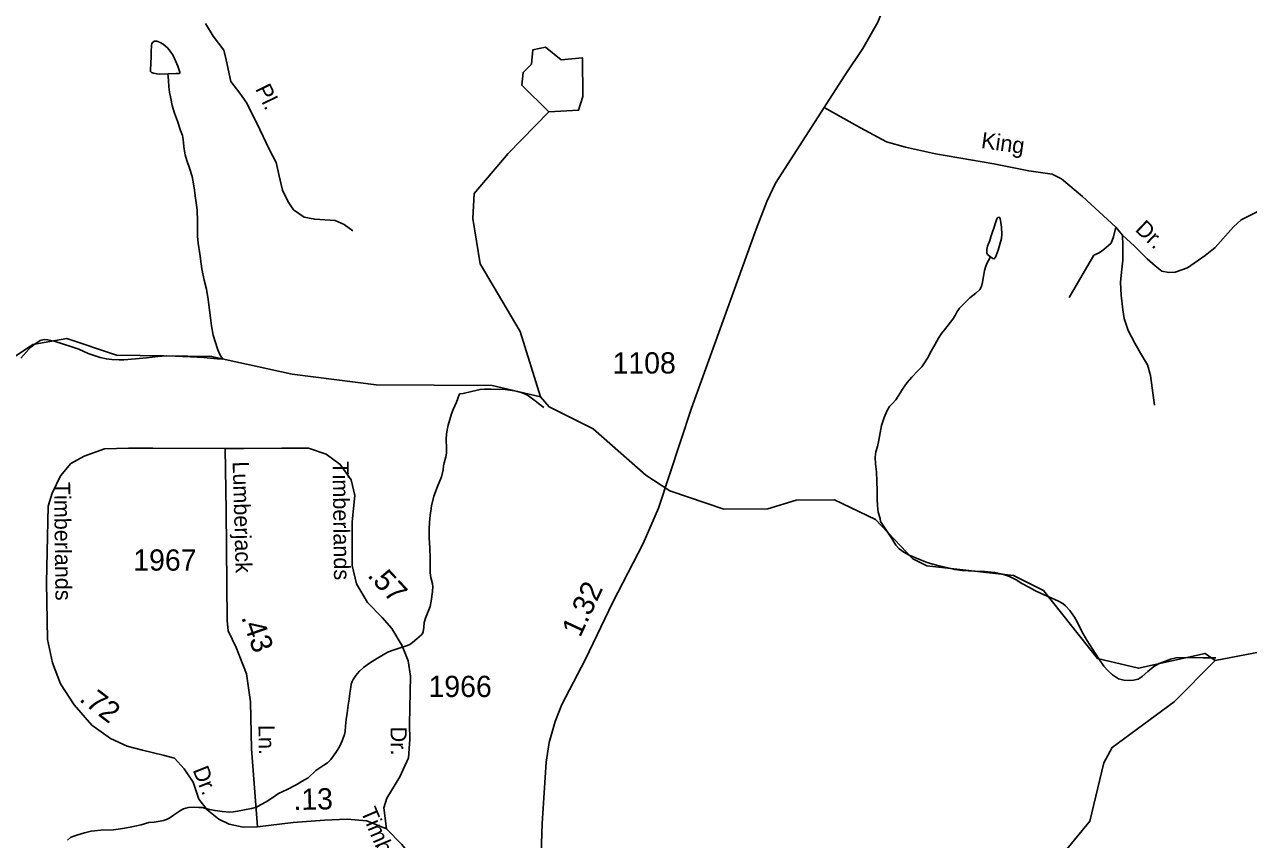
# Model space of a CAD drawing. Extents: x 2126262 to 2293712, y 749403 to 919119.
# Drawn here: x 2176471 to 2183667, y 832270 to 837066 of the extents above; entities that cross this region are included whole.
import ezdxf

# ---------------------------------------------------------------- set-up
doc = ezdxf.new("R2010")
doc.units = 0
for name, color, linetype in [('Exist Hydrographic Misc Water Feature', 7, 'Continuous'), ('Exist Hydrographic Pond Under 1500 Sq Ft', 7, 'Continuous'), ('Exist Road Non-System Type 51', 7, 'Continuous'), ('Exist Road Non-System Type 51 Label', 7, 'Continuous'), ('Exist Road Secondary Mileage Hundredths English Label', 7, 'Continuous'), ('Exist Road Secondary Type 51 Attributed', 7, 'Continuous'), ('Exist Road Secondary Type 51 Label', 7, 'Continuous'), ('Exist Road Secondary Type 51 Number Label', 7, 'Continuous')]:
    doc.layers.add(name, color=color, linetype=linetype)

msp = doc.modelspace()

# ---------------------------------------------------------------- linework, layer by layer
at = {"layer": 'Exist Hydrographic Misc Water Feature'}
for points in [[(2177312.7, 836775.7), (2177362.8, 836777.9), (2177380.8, 836778.1), (2177384.9, 836780.1), (2177384.9, 836786.1), (2177372.6, 836820), (2177344.3, 836883.8), (2177328.1, 836909.7), (2177312.1, 836927.6), (2177285.9, 836949.5), (2177267.8, 836959.4), (2177249.8, 836967.2), (2177235.8, 836967.2), (2177225.8, 836961.1), (2177219.8, 836953.1), (2177218, 836943.1), (2177216.2, 836907.1), (2177216.4, 836875.1), (2177210.8, 836799.1), (2177210.8, 836789), (2177216.8, 836783.2), (2177228.9, 836779.2), (2177250.8, 836775.3), (2177264.8, 836773.4), (2177312.7, 836775.7)], [(2177312.7, 836775.7), (2177317, 836737.7), (2177319.3, 836699.7), (2177323.6, 836667.8), (2177331.8, 836629.8), (2177339.8, 836589.9), (2177352.1, 836544), (2177370.4, 836496.1), (2177388.8, 836442.2), (2177398.9, 836412.3), (2177403.2, 836388.3), (2177407.3, 836348.3), (2177411.4, 836320.4), (2177415.5, 836298.4), (2177425.7, 836266.4), (2177440.1, 836220.6), (2177456.3, 836170.6), (2177460.4, 836150.7), (2177468.6, 836104.7), (2177477, 836044.8), (2177485.4, 835974.9), (2177487.9, 835906.9), (2177488.1, 835854.9), (2177488.3, 835820.9), (2177492.6, 835779), (2177500.8, 835717.1), (2177513.3, 835629.1), (2177527.6, 835561.2), (2177540.1, 835509.3), (2177550.4, 835447.4), (2177558.6, 835385.4), (2177564.7, 835339.5), (2177571.1, 835293.6), (2177579.5, 835237.6), (2177591.6, 835199.7), (2177607.8, 835151.8), (2177622.2, 835119.9), (2177636.3, 835096)], [(2179504.4, 834876), (2179385.5, 835259), (2179150.5, 835657.5), (2179106.4, 835924.2), (2179114.4, 836071.7), (2179313.5, 836307.1), (2179553.4, 836551.3)], [(2182149.5, 835699.2), (2182131.3, 835713.1), (2182127.4, 835723.1), (2182127.4, 835741.1), (2182133.1, 835761.2), (2182145, 835795.2), (2182152.8, 835817.2), (2182158.7, 835839.3), (2182170.6, 835873.3), (2182178.4, 835899.3), (2182186.4, 835921.4), (2182188.3, 835925.4), (2182192.4, 835929.4), (2182200.2, 835931.5), (2182206.3, 835923.5), (2182210.4, 835901.5), (2182214.5, 835873.5), (2182216.8, 835831.6), (2182214.9, 835807.6), (2182207.1, 835779.5), (2182195.2, 835737.5), (2182183.5, 835707.4), (2182177.6, 835693.4), (2182173.5, 835689.4), (2182169.6, 835687.4), (2182163.7, 835689.4), (2182149.5, 835699.2)], [(2182149.5, 835699.2), (2182137.6, 835677.2), (2182129.8, 835663.2), (2182121.8, 835643.1), (2182114, 835619.1), (2182108.1, 835583), (2182102.3, 835549), (2182096.6, 835525.1), (2182086.6, 835507), (2182062.8, 835484.9), (2182028.7, 835456.7), (2181995.1, 835424.5), (2181967.4, 835396.3), (2181953.3, 835376.2), (2181941.6, 835354.1), (2181927.6, 835332.1), (2181901.8, 835296), (2181880.1, 835269.9), (2181862, 835247.8), (2181844.4, 835219.6), (2181824.5, 835185.6), (2181800.9, 835143.5), (2181779, 835103.4), (2181761.1, 835075.2), (2181745.3, 835051.1), (2181721.4, 835027), (2181687.5, 834990.8), (2181659.8, 834958.7), (2181632.2, 834920.6), (2181620.1, 834900.5), (2181606.3, 834878.4), (2181592.4, 834858.3), (2181572.5, 834834.3), (2181556.5, 834818.1), (2181542.8, 834794.1), (2181525.1, 834754), (2181509.3, 834706), (2181493.8, 834619.9), (2181486.2, 834583.8), (2181476.1, 834551.8), (2181472.2, 834519.8), (2181474.5, 834481.8), (2181478.8, 834433.8), (2181481, 834379.9), (2181483.5, 834321.9), (2181483.9, 834273.9), (2181486.2, 834235.9), (2181490.1, 834196), (2181500.3, 834160), (2181502.6, 834142.1)], [(2179504.4, 834876), (2179220.4, 834941), (2178537.4, 834945.2), (2178045.5, 835007.9), (2177570.4, 835112.8), (2177012.4, 835121.1), (2176719.4, 835218.9), (2176520.5, 835183.7), (2176113.5, 834913.3)], [(2176448.6, 835103.3), (2176496.2, 835155.6), (2176514.1, 835171.6), (2176534.2, 835187.7), (2176563.9, 835205.9), (2176585.8, 835212), (2176607.8, 835210.1), (2176652.1, 835200.4), (2176744.1, 835170.9), (2176790.1, 835155.2), (2176846.2, 835129.5), (2176916.4, 835105.9), (2176952.3, 835098.1), (2176984.7, 835094.3), (2177028.5, 835092.6), (2177054.4, 835092.7), (2177124.3, 835099.1), (2177188.3, 835105.4), (2177254.3, 835111.8), (2177306.4, 835116.1), (2177356.4, 835114.4), (2177446.2, 835110.9), (2177524.4, 835107.4), (2177604.3, 835097.8), (2177636.3, 835096)], [(2178856.6, 833923.2), (2178854.1, 833987.2), (2178849.8, 834045.1), (2178849.6, 834103.1), (2178853.1, 834161.1), (2178862.7, 834233.1), (2178878.3, 834291.2), (2178898, 834347.3), (2178921.8, 834405.4), (2178931.6, 834445.5), (2178933.3, 834469.5), (2178937.4, 834487.5), (2178947, 834521.6), (2178951.1, 834543.6), (2178950.9, 834571.6), (2178950.5, 834625.5), (2178952.3, 834655.5), (2178956.2, 834681.6), (2178962, 834707.6), (2178971.8, 834741.7), (2178981.7, 834775.6), (2178991.5, 834799.7), (2179011.4, 834843.8), (2179029, 834891.9)], [(2179029, 834891.9), (2179049.1, 834894), (2179098.7, 834906.3), (2179148.8, 834918.6), (2179174.8, 834920.7), (2179214.8, 834921), (2179296.8, 834917.4), (2179350.8, 834909.7), (2179390.7, 834900), (2179416.8, 834890.1), (2179434.8, 834880.2), (2179473.2, 834852.4), (2179501.3, 834830.6), (2179523.4, 834812.7)], [(2183470.5, 833324.4), (2183411.5, 833365), (2183020.5, 833277.9), (2182778.5, 833335.4), (2182460.5, 833735.7), (2182284.5, 833824.6), (2181776.4, 833881.1), (2181692.5, 833922.1), (2181474.6, 834153), (2181232.4, 834269.5), (2181007.5, 834267.6), (2180841.4, 834215.3), (2180582.4, 834214.1), (2180265.4, 834322.3), (2180123.5, 834413.8), (2179813.4, 834685.9), (2179554.5, 834816), (2179504.4, 834876)], [(2181502.6, 834142.1), (2181518.6, 834118.1), (2181569, 834042.5), (2181593.4, 834002.6), (2181613.3, 833980.7), (2181639.5, 833960.9), (2181671.5, 833943.1), (2181705.6, 833929.3), (2181737.6, 833915.4), (2181777.7, 833899.7), (2181811.8, 833889.9), (2181831.9, 833884), (2181939.7, 833858.6), (2181986.1, 833852.9), (2182020.1, 833851.1), (2182060.1, 833849.3), (2182114, 833847.6), (2182174.1, 833841.9), (2182220, 833832.2), (2182262.1, 833818.5), (2182300, 833798.7), (2182334.3, 833776.8), (2182378.3, 833753.1), (2182410.5, 833735.3), (2182448.5, 833717.5), (2182496.7, 833695.8), (2182544.8, 833674.1), (2182574.8, 833658.3), (2182590.8, 833646.3), (2182617, 833618.5), (2182643.3, 833578.7), (2182661.5, 833546.8), (2182685.9, 833494.9), (2182716.1, 833443.1), (2182752.4, 833389.3), (2182786.6, 833333.5), (2182816.7, 833289.7), (2182837, 833267.8), (2182867, 833240), (2182885.2, 833228.2), (2182903.3, 833216.2), (2182933.4, 833208.4), (2182965.4, 833206.6), (2182991.2, 833208.7), (2183017.3, 833214.9), (2183041.1, 833229), (2183075.1, 833259.2), (2183110.8, 833289.4), (2183140.5, 833305.5), (2183178.7, 833319.8), (2183208.6, 833331.9), (2183240.6, 833340.1), (2183312.4, 833340.5), (2183400.3, 833339), (2183452.4, 833339.3), (2183474.3, 833339.4)], [(2183470.5, 833324.4), (2183736.5, 833374.7), (2183844.6, 833441.3), (2184150.5, 833776.2), (2184316.4, 833887.6), (2184682.4, 834014.5), (2184859.6, 834083.1)], [(2176724.6, 832267.7), (2176742.3, 832281.7), (2176754.4, 832287.8), (2176784.3, 832297.9), (2176824.1, 832310.2), (2176862, 832320.4), (2176882.1, 832322.6), (2176920.1, 832324.7), (2176994.1, 832327.2), (2177022, 832331.3), (2177060.1, 832337.5), (2177101.7, 832345.7), (2177157.7, 832356), (2177201.8, 832370.3), (2177233.8, 832372.5), (2177269.5, 832378.7), (2177287.5, 832382.8), (2177305.6, 832388.9), (2177325.7, 832399), (2177353.3, 832417.2), (2177387.4, 832441.3), (2177405.4, 832451.4), (2177419.2, 832455.5), (2177435.2, 832459.6), (2177469, 832461.8), (2177495, 832459.9), (2177515.1, 832458), (2177559.4, 832446.3), (2177591.4, 832440.5), (2177633.2, 832434.7), (2177677.3, 832431), (2177699.3, 832433.1), (2177723.3, 832437.2), (2177765.1, 832445.5), (2177805.1, 832453.7), (2177835, 832461.8), (2177859, 832474), (2177890.8, 832492.2), (2177924.8, 832514.4), (2177964.6, 832540.5), (2178014.2, 832564.9), (2178068.4, 832593.1), (2178118, 832621.4), (2178138.1, 832633.5), (2178183.8, 832675.8), (2178231.6, 832708.1), (2178251.7, 832722.1), (2178271.4, 832742.2), (2178287.4, 832762.3), (2178305, 832788.4), (2178322.8, 832816.5), (2178338.8, 832850.6), (2178352.6, 832888.7), (2178356.2, 832906.7), (2178358.3, 832936.7), (2178362, 832976.7), (2178367.7, 833014.7), (2178373.5, 833060.7), (2178379.4, 833096.7), (2178383.1, 833130.7), (2178388.9, 833166.8), (2178390.9, 833184.8), (2178396.8, 833200.8), (2178402.6, 833212.9), (2178418.6, 833234.9), (2178438.3, 833259.1), (2178464.3, 833283.2), (2178500, 833307.4), (2178545.9, 833337.6), (2178589.8, 833363.9), (2178611.5, 833374), (2178637.6, 833384.1), (2178685.6, 833400.4), (2178723.3, 833412.6), (2178735.4, 833418.7), (2178751.4, 833428.8), (2178777, 833450.9), (2178805.1, 833475), (2178811.1, 833483), (2178814.7, 833493), (2178818.8, 833517.1), (2178820.5, 833547.1), (2178824.6, 833559.1), (2178828.5, 833573.1), (2178848.4, 833621.3), (2178856.2, 833641.2), (2178861.9, 833673.3), (2178869.5, 833729.3), (2178871.3, 833759.3), (2178869.3, 833775.3), (2178859, 833811.2), (2178857, 833823.2), (2178855.1, 833841.2), (2178856.8, 833873.2), (2178856.6, 833923.2)], [(2181075.5, 830975.8), (2181283.5, 831079.8), (2182008.5, 831097.7), (2182299.5, 831183.5), (2182507.4, 831277.6), (2182598.5, 831367.5), (2182630.5, 831501.4), (2182604.4, 831718.5), (2182528.5, 831936.5), (2182535.5, 832136.5), (2182734.4, 832378.4), (2182815.4, 832721.2), (2182865.4, 832812.1), (2183230.4, 833080.1), (2183470.5, 833324.4)]]:
    msp.add_lwpolyline(points, dxfattribs=at)
at = {"layer": 'Exist Hydrographic Pond Under 1500 Sq Ft'}
msp.add_lwpolyline([(2179553.4, 836551.3), (2179728.5, 836560.9), (2179752.5, 836642.4), (2179751.5, 836868.8), (2179626.4, 836858.3), (2179534.4, 836932.3), (2179459.5, 836917.5), (2179451.5, 836832.3), (2179402.5, 836784.2), (2179394.5, 836708.9), (2179553.4, 836551.3)], dxfattribs=at)
at = {"layer": 'Exist Road Non-System Type 51'}
msp.add_line((2182886.4, 835872.9), (2182925.5, 835825.5), dxfattribs=at)
for points in [[(2177534.9, 837072.4), (2177580.8, 836996.6), (2177642.2, 836914.2), (2177656.2, 836858.3), (2177684.1, 836731.3), (2177737.1, 836661.5), (2177777.2, 836602.1), (2177855.3, 836447.1), (2177911.1, 836328.4), (2177951.3, 836254), (2177966.6, 836184.1), (2177987.5, 836090.6), (2178021, 836022.2), (2178053.1, 835974.7), (2178114.5, 835931.4), (2178177.3, 835920.2), (2178297.3, 835913.3), (2178350.3, 835889.5), (2178401.9, 835851.8)], [(2181171.5, 836576.7), (2181385.8, 836458.3), (2181539.3, 836374.6), (2181650.9, 836343.8), (2181826.7, 836304.8), (2182169.9, 836246.1), (2182375.1, 836204.6), (2182511.8, 836185), (2182567.6, 836157.1), (2182690.4, 836053.8), (2182886.4, 835872.9)], [(2182925.5, 835825.5), (2182995.5, 835761.7), (2183070.8, 835687.7), (2183118.3, 835645.8), (2183157.3, 835615.1), (2183199.2, 835606.7), (2183235.4, 835608.1), (2183308, 835634.6), (2183411.2, 835705.8), (2183469.8, 835753.3), (2183578.6, 835874.8), (2183623.7, 835917.4), (2183752, 835981.6), (2183884.5, 836041.6), (2184007.3, 836076.5), (2184116.1, 836124), (2184166.4, 836117), (2184234.7, 836090.5), (2184432.1, 836000.4), (2184520, 835968.3), (2184591.2, 835901.3)], [(2182886.4, 835872.9), (2182873.8, 835815.7), (2182858.5, 835779.4), (2182816.6, 835741.7), (2182788.7, 835722.1), (2182758, 835708.2), (2182613.2, 835460.1)], [(2182925.5, 835825.5), (2182927.1, 835767.3), (2182927.1, 835679.3), (2182920.1, 835609.5), (2182914.6, 835548), (2182918.7, 835472.6), (2182927.1, 835386.1), (2182936.2, 835336.5), (2182958.5, 835265.3), (2182999, 835191.3), (2183032.5, 835131.2), (2183072.9, 835062.8), (2183089.7, 835001.4), (2183114.8, 834825.4)]]:
    msp.add_lwpolyline(points, dxfattribs=at)
at = {"layer": 'Exist Road Secondary Type 51 Attributed'}
for points in [[(2181694.8, 837854.8), (2181684.2, 837708.5), (2181667.5, 837581.4), (2181555.2, 837254), (2181488.2, 837079.4), (2181399.6, 836923.7), (2181295, 836768.7), (2180886.2, 836132), (2180834.6, 836024.5), (2180773.2, 835862.5), (2180392.3, 834808.3), (2180197.7, 834219.8), (2180107.7, 834012.4), (2179930.5, 833667.5), (2179768, 833327.5), (2179629.2, 833065.7), (2179591.5, 832965.2), (2179555.3, 832842.3), (2179537.1, 832726.4), (2179514.1, 832365.5), (2179502.2, 832007.3), (2179484.1, 831637.3), (2179501.5, 831372.7)], [(2177841.1, 832344.8), (2177756.7, 832342.7), (2177674.4, 832360.8), (2177613, 832390.2), (2177544.6, 832444.6), (2177495.8, 832507.4), (2177462.3, 832608), (2177409.5, 832686.4), (2177352.3, 832749.3), (2177285.3, 832766), (2177165.3, 832796.7), (2177074.7, 832819.1), (2176976.4, 832864.6), (2176867.6, 832942.8), (2176763, 833062.9), (2176682.1, 833185.8), (2176636, 833310), (2176605.4, 833447.4), (2176601.2, 833782.5), (2176610.9, 834231), (2176633.2, 834309.2), (2176682, 834409.7), (2176743.4, 834482.3), (2176821.3, 834526.5), (2176941.3, 834568.4), (2177082.2, 834572.6), (2177225.9, 834574), (2177650.1, 834571)], [(2178598.7, 832332.5), (2178584.1, 832457.5), (2178600.8, 832513.4), (2178676.9, 832639.7), (2178728.5, 832751.4), (2178735.5, 832858.9), (2178734.1, 832948.3), (2178741, 833232), (2178725.6, 833321.4), (2178690.7, 833410.8), (2178631, 833511.9), (2178573.8, 833576.1), (2178487.3, 833664.1), (2178423.1, 833774.4), (2178396.6, 833883.3), (2178398.2, 834139.1), (2178413.6, 834295.5), (2178391.2, 834387.6), (2178327.2, 834477.4), (2178243.5, 834537.4), (2178140.3, 834572.3), (2177984, 834573.7), (2177760.8, 834570.9), (2177650.1, 834571)], [(2177650.1, 834571), (2177657, 834203.8), (2177662.6, 833560), (2177668.2, 833498.6), (2177715.6, 833400.8), (2177776.9, 833245.6), (2177799.3, 833080.8), (2177804.8, 832804.3), (2177841.1, 832344.8)], [(2177841.1, 832344.8), (2178050.4, 832369.9), (2178234.5, 832383.9), (2178368.4, 832389.5), (2178482.8, 832381.1), (2178598.7, 832332.5)], [(2179501.5, 831372.7), (2179175.3, 831384.2), (2178982.1, 831377.9), (2178898.4, 831382.1), (2178845.4, 831410), (2178813.3, 831458.9), (2178797.9, 831548.3), (2178785.4, 831880.9), (2178782.6, 832037.3), (2178758.9, 832108.5), (2178743.5, 832174.1), (2178689.4, 832241.8), (2178598.7, 832332.5)]]:
    msp.add_lwpolyline(points, dxfattribs=at)

# ---------------------------------------------------------------- texts
at = {"layer": 'Exist Road Non-System Type 51 Label'}
for s, rotation, p in [('Pl.', 295.98144, (2177825.6, 836687.4)), ('King', 352.12187, (2182091.1, 836339.1)), ('Dr.', 316.51957, (2182994.9, 835854.6))]:
    msp.add_text(s, height=95, rotation=rotation, dxfattribs=at).set_placement(p)
at = {"layer": 'Exist Road Secondary Mileage Hundredths English Label'}
for s, rotation, p in [('.57', 312.84695, (2178481.9, 833821.2)), ('1.32', 65.04882, (2179737.3, 833454.6)), ('.43', 289.2931, (2177743.8, 833578.5)), ('.72', 322.74533, (2176786.9, 833089)), ('.13', 1.19569, (2178052.9, 832443.7))]:
    msp.add_text(s, height=125, rotation=rotation, dxfattribs=at).set_placement(p)
at = {"layer": 'Exist Road Secondary Type 51 Label'}
for s, rotation, p in [('Lumberjack', 271.60077, (2177694.5, 834494.2)), ('Timberlands', 270.75193, (2178281.8, 834494.7)), ('Timberlands', 270.75193, (2176644.3, 834374.6)), ('Ln.', 271.04227, (2177846.2, 832944.1)), ('Dr.', 270.73617, (2178622.7, 832934.1)), ('Dr.', 291.78267, (2177458.2, 832680.2)), ('Timberlands', 292.88982, (2178445.4, 832436.9))]:
    msp.add_text(s, height=95, rotation=rotation, dxfattribs=at).set_placement(p)
at = {"layer": 'Exist Road Secondary Type 51 Number Label'}
for s, p in [('1108', (2179928.1, 835012.3)), ('1967', (2177110.5, 833852.5)), ('1966', (2178846.1, 833108.9))]:
    msp.add_text(s, height=125, dxfattribs=at).set_placement(p)

doc.saveas('drawing.dxf')
